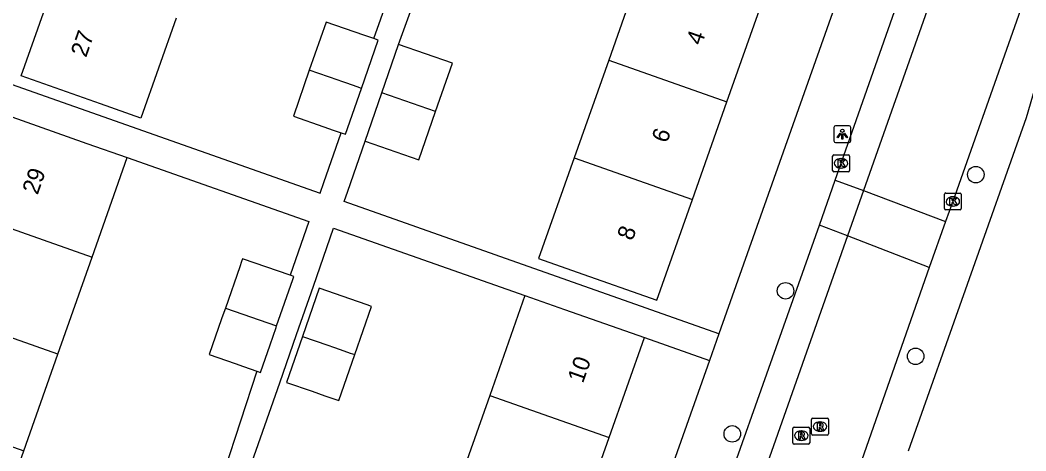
# Model space of a CAD drawing. Extents: x 163268 to 164360, y 381529 to 382285.
# Drawn here: x 163751.1 to 163810.8, y 381954.6 to 381980.1 of the extents above; entities that cross this region are included whole.
import ezdxf

# ---------------------------------------------------------------- set-up
doc = ezdxf.new("R2010")
doc.units = 0
for name, color, linetype in [('IMGEO_Boom', 7, 'Continuous'), ('IMGEO_Kolk', 7, 'Continuous'), ('IMGEO_Lichtpunt', 7, 'Continuous'), ('IMGEO_Pand', 7, 'Continuous'), ('IMGEO_Pand_nummerreeks', 7, 'Continuous'), ('IMGEO_Parkeervlak_open', 7, 'Continuous'), ('IMGEO_Rijbaan_lokaal_open', 7, 'Continuous'), ('IMGEO_Rioolput', 7, 'Continuous'), ('IMGEO_Voetpad_open', 7, 'Continuous')]:
    doc.layers.add(name, color=color, linetype=linetype)

msp = doc.modelspace()

# ---------------------------------------------------------------- linework, layer by layer
at = {"layer": 'IMGEO_Boom'}
for centre in [(163807.788, 381970.977), (163796.511, 381964.086), (163804.22, 381960.2), (163793.352, 381955.598)]:
    msp.add_circle(centre, 0.489, dxfattribs=at)
at = {"layer": 'IMGEO_Kolk'}
for p, q in [((163799.302, 381971.223), (163799.302, 381972.075)), ((163799.377, 381972.149), (163800.229, 381972.149)), ((163799.79, 381971.929), (163799.815, 381971.929)), ((163800.303, 381972.075), (163800.303, 381971.223)), ((163800.229, 381971.149), (163799.377, 381971.149)), ((163799.813, 381971.369), (163799.788, 381971.369)), ((163805.929, 381968.962), (163805.929, 381969.814)), ((163806.004, 381969.888), (163806.856, 381969.888)), ((163806.93, 381969.814), (163806.93, 381968.962)), ((163806.417, 381969.668), (163806.442, 381969.668)), ((163806.856, 381968.888), (163806.004, 381968.888)), ((163806.44, 381969.108), (163806.415, 381969.108))]:
    msp.add_line(p, q, dxfattribs=at)
for points in [[(163799.302, 381971.223), (163799.302, 381972.075)], [(163799.377, 381972.149), (163800.229, 381972.149)], [(163799.623, 381971.849), (163799.746, 381971.849), (163799.746, 381971.698), (163799.876, 381971.849), (163800.04, 381971.849), (163799.894, 381971.698), (163800.047, 381971.449), (163799.895, 381971.449), (163799.81, 381971.613), (163799.746, 381971.546), (163799.746, 381971.449), (163799.623, 381971.449), (163799.623, 381971.849)], [(163800.303, 381972.075), (163800.303, 381971.223)], [(163800.229, 381971.149), (163799.377, 381971.149)], [(163805.929, 381968.962), (163805.929, 381969.814)], [(163806.004, 381969.888), (163806.856, 381969.888)], [(163806.93, 381969.814), (163806.93, 381968.962)], [(163806.25, 381969.588), (163806.373, 381969.588), (163806.373, 381969.437), (163806.503, 381969.588), (163806.667, 381969.588), (163806.521, 381969.437), (163806.674, 381969.188), (163806.522, 381969.188), (163806.437, 381969.352), (163806.373, 381969.285), (163806.373, 381969.188), (163806.25, 381969.188), (163806.25, 381969.588)], [(163806.856, 381968.888), (163806.004, 381968.888)]]:
    msp.add_lwpolyline(points, dxfattribs=at)
for centre, start, end in [((163799.379, 381972.073), 91.55205, 178.44795), ((163799.379, 381972.073), 91.55205, 178.44795), ((163800.227, 381972.073), 1.55205, 88.44795), ((163800.227, 381972.073), 1.55205, 88.44795), ((163799.379, 381971.225), 181.55205, 268.44795), ((163799.379, 381971.225), 181.55205, 268.44795), ((163800.227, 381971.225), 271.55205, 358.44795), ((163800.227, 381971.225), 271.55205, 358.44795), ((163806.006, 381969.812), 91.55205, 178.44795), ((163806.006, 381969.812), 91.55205, 178.44795), ((163806.854, 381969.812), 1.55205, 88.44795), ((163806.854, 381969.812), 1.55205, 88.44795), ((163806.006, 381968.964), 181.55205, 268.44795), ((163806.006, 381968.964), 181.55205, 268.44795), ((163806.854, 381968.964), 271.55205, 358.44795), ((163806.854, 381968.964), 271.55205, 358.44795)]:
    msp.add_arc(centre, 0.0765, start, end, dxfattribs=at)
for centre, major_axis, ratio, start_param, end_param in [((163799.789, 381971.649), (-0.387, 0.002), 0.722429, 4.712389, 7.853982), ((163799.814, 381971.649), (-0.39, 0.002), 0.717154, 1.570796, 4.712389), ((163806.416, 381969.388), (-0.387, 0.002), 0.722429, 4.712389, 7.853982), ((163806.441, 381969.388), (-0.39, 0.002), 0.717154, 1.570796, 4.712389)]:
    msp.add_ellipse(centre, major_axis=major_axis, ratio=ratio, start_param=start_param, end_param=end_param, dxfattribs=at)
at = {"layer": 'IMGEO_Lichtpunt'}
for p, q in [((163799.378, 381973.783), (163799.378, 381972.976)), ((163799.378, 381973.783), (163799.378, 381972.976)), ((163800.28, 381973.878), (163799.472, 381973.878)), ((163800.28, 381973.878), (163799.472, 381973.878)), ((163800.374, 381972.976), (163800.374, 381973.783)), ((163800.374, 381972.976), (163800.374, 381973.783)), ((163799.472, 381972.882), (163800.28, 381972.882)), ((163799.472, 381972.882), (163800.28, 381972.882))]:
    msp.add_line(p, q, dxfattribs=at)
for points in [[(163799.752, 381973.447), (163799.791, 381973.419), (163799.603, 381973.157), (163799.565, 381973.184), (163799.752, 381973.447)], [(163799.854, 381973.399), (163799.901, 381973.399), (163799.901, 381973.077), (163799.854, 381973.077), (163799.854, 381973.399)], [(163799.964, 381973.419), (163800.002, 381973.446), (163800.189, 381973.184), (163800.15, 381973.156), (163799.964, 381973.419)]]:
    msp.add_lwpolyline(points, dxfattribs=at)
msp.add_circle((163799.877, 381973.581), 0.0994, dxfattribs=at)
for centre, start, end in [((163799.472, 381973.783), 90, 180), ((163799.472, 381973.783), 90, 180), ((163800.28, 381973.783), 0, 90), ((163800.28, 381973.783), 0, 90), ((163799.472, 381972.976), 180, 270), ((163799.472, 381972.976), 180, 270), ((163800.28, 381972.976), 270, 0), ((163800.28, 381972.976), 270, 360)]:
    msp.add_arc(centre, 0.0946, start, end, dxfattribs=at)
at = {"layer": 'IMGEO_Pand'}
for points in [[(163788.074, 381983.574), (163786.027, 381977.775)], [(163760.389, 381980.259), (163758.298, 381974.327), (163755.913, 381975.168), (163751.197, 381976.831), (163753.292, 381982.766)], [(163793.036, 381975.3), (163795.083, 381981.099)], [(163772.106, 381979.049), (163771.505, 381979.258), (163769.276, 381980.031), (163768.281, 381977.167)], [(163771.377, 381976.093), (163772.372, 381978.957), (163772.106, 381979.049)], [(163772.583, 381975.827), (163773.577, 381978.691)], [(163775.767, 381974.721), (163776.761, 381977.586), (163773.577, 381978.691)], [(163786.027, 381977.775), (163783.979, 381971.975)], [(163786.027, 381977.775), (163793.036, 381975.3)], [(163768.281, 381977.167), (163767.336, 381974.446), (163769.147, 381973.817), (163769.704, 381973.624), (163770.166, 381973.463)], [(163771.377, 381976.093), (163771.111, 381976.185), (163770.506, 381976.395), (163770.213, 381976.496), (163769.984, 381976.576), (163768.281, 381977.167)], [(163770.166, 381973.463), (163770.432, 381973.371), (163771.377, 381976.093)], [(163771.588, 381972.963), (163772.583, 381975.827)], [(163775.767, 381974.721), (163772.583, 381975.827)], [(163790.988, 381969.5), (163793.036, 381975.3)], [(163771.588, 381972.963), (163774.772, 381971.857), (163775.767, 381974.721)], [(163750.374, 381974.5), (163755.103, 381972.832), (163757.486, 381971.991)], [(163755.402, 381966.08), (163757.486, 381971.991)], [(163783.979, 381971.975), (163781.872, 381966.007), (163784.167, 381965.197), (163788.881, 381963.533), (163790.988, 381969.5)], [(163783.979, 381971.975), (163790.988, 381969.5)], [(163748.29, 381968.588), (163755.402, 381966.08)], [(163753.377, 381960.336), (163755.402, 381966.08)], [(163767.147, 381965.005), (163764.324, 381965.985), (163764.27, 381965.828), (163764.161, 381965.514), (163763.31, 381963.065)], [(163766.345, 381962.01), (163767.299, 381964.76), (163767.359, 381964.931), (163767.147, 381965.005)], [(163770.979, 381960.3), (163771.974, 381963.164), (163771.708, 381963.256), (163771.193, 381963.435), (163768.871, 381964.242), (163767.877, 381961.377)], [(163781.066, 381963.805), (163778.975, 381957.883)], [(163781.066, 381963.805), (163783.418, 381962.975), (163788.141, 381961.307)], [(163753.377, 381960.336), (163746.264, 381962.845)], [(163763.31, 381963.065), (163763.275, 381962.964), (163763.086, 381962.42), (163762.349, 381960.3), (163763.878, 381959.768), (163764.376, 381959.595), (163765.17, 381959.32)], [(163763.31, 381963.065), (163766.345, 381962.01)], [(163765.17, 381959.32), (163765.386, 381959.245), (163765.954, 381960.883), (163766.31, 381961.91), (163766.345, 381962.01)], [(163767.877, 381961.377), (163766.931, 381958.651), (163768.442, 381958.126), (163769.198, 381957.864), (163770.032, 381957.574), (163770.979, 381960.3)], [(163767.877, 381961.377), (163769.383, 381960.854), (163769.72, 381960.737), (163770.111, 381960.601), (163770.713, 381960.392), (163770.979, 381960.3)], [(163786.05, 381955.385), (163788.141, 381961.307)], [(163751.351, 381954.593), (163753.377, 381960.336)], [(163778.975, 381957.883), (163776.943, 381952.128)], [(163778.975, 381957.883), (163786.05, 381955.385)], [(163744.239, 381957.101), (163751.351, 381954.593)], [(163784.018, 381949.629), (163786.05, 381955.385)], [(163749.327, 381948.85), (163751.351, 381954.593)]]:
    msp.add_lwpolyline(points, dxfattribs=at)
at = {"layer": 'IMGEO_Parkeervlak_open'}
for points in [[(163799.456, 381970.657), (163801.126, 381970.028)], [(163800.18, 381967.343), (163798.523, 381967.981)]]:
    msp.add_lwpolyline(points, dxfattribs=at)
at = {"layer": 'IMGEO_Rijbaan_lokaal_open'}
for points in [[(163808.551, 381991.106), (163801.126, 381970.028)], [(163813.264, 381988.782), (163806.429, 381969.388), (163805.994, 381968.193)], [(163801.126, 381970.028), (163800.18, 381967.343)], [(163801.126, 381970.028), (163805.994, 381968.193)], [(163805.994, 381968.193), (163805.033, 381965.475)], [(163800.18, 381967.343), (163780.576, 381911.693)], [(163805.033, 381965.475), (163800.18, 381967.343)], [(163805.033, 381965.475), (163799.926, 381950.899), (163792.763, 381930.564), (163785.986, 381911.164), (163785.506, 381909.865)]]:
    msp.add_lwpolyline(points, dxfattribs=at)
at = {"layer": 'IMGEO_Rioolput'}
for p, q in [((163798.053, 381955.606), (163798.053, 381956.458)), ((163798.128, 381956.532), (163798.98, 381956.532)), ((163798.541, 381956.312), (163798.566, 381956.312)), ((163799.054, 381956.458), (163799.054, 381955.606)), ((163796.94, 381955.07), (163796.94, 381955.922)), ((163797.015, 381955.996), (163797.867, 381955.996)), ((163797.428, 381955.776), (163797.453, 381955.776)), ((163797.941, 381955.922), (163797.941, 381955.07)), ((163798.98, 381955.532), (163798.128, 381955.532)), ((163798.564, 381955.752), (163798.539, 381955.752)), ((163797.867, 381954.996), (163797.015, 381954.996)), ((163797.451, 381955.216), (163797.426, 381955.216))]:
    msp.add_line(p, q, dxfattribs=at)
for points in [[(163798.053, 381955.606), (163798.053, 381956.458)], [(163798.128, 381956.532), (163798.98, 381956.532)], [(163798.642, 381956.23), (163798.39, 381956.232), (163798.39, 381955.832)], [(163798.568, 381956.151), (163798.514, 381956.151), (163798.514, 381956.07)], [(163799.054, 381956.458), (163799.054, 381955.606)], [(163796.94, 381955.07), (163796.94, 381955.922)], [(163797.015, 381955.996), (163797.867, 381955.996)], [(163797.529, 381955.694), (163797.277, 381955.696), (163797.277, 381955.296)], [(163797.455, 381955.615), (163797.401, 381955.615), (163797.401, 381955.534)], [(163797.401, 381955.534), (163797.453, 381955.534)], [(163797.941, 381955.922), (163797.941, 381955.07)], [(163798.98, 381955.532), (163798.128, 381955.532)], [(163798.39, 381955.832), (163798.514, 381955.832), (163798.514, 381955.994), (163798.525, 381955.994)], [(163798.514, 381956.07), (163798.566, 381956.07)], [(163798.572, 381955.965), (163798.643, 381955.832), (163798.783, 381955.832), (163798.718, 381955.958)], [(163797.867, 381954.996), (163797.015, 381954.996)], [(163797.277, 381955.296), (163797.401, 381955.296), (163797.401, 381955.458), (163797.412, 381955.458)], [(163797.459, 381955.429), (163797.53, 381955.296), (163797.67, 381955.296), (163797.605, 381955.422)]]:
    msp.add_lwpolyline(points, dxfattribs=at)
for centre, radius, start, end in [((163798.13, 381956.456), 0.0765, 91.55205, 178.44795), ((163798.13, 381956.456), 0.0765, 91.55205, 178.44795), ((163798.574, 381956.055), 0.0964, 77.00612, 93.18647), ((163798.588, 381956.112), 0.0378, 276.66336, 79.67722), ((163798.641, 381956.12), 0.109, 350.36119, 89.41601), ((163798.639, 381956.12), 0.112, 277.58423, 350.98172), ((163798.978, 381956.456), 0.0765, 1.55205, 88.44795), ((163798.978, 381956.456), 0.0765, 1.55205, 88.44795), ((163797.017, 381955.92), 0.0765, 91.55205, 178.44795), ((163797.017, 381955.92), 0.0765, 91.55205, 178.44795), ((163797.437, 381955.723), 0.19, 274.7715, 282.96867), ((163797.461, 381955.519), 0.0964, 77.00612, 93.18647), ((163797.475, 381955.576), 0.0378, 276.66336, 79.67722), ((163797.528, 381955.584), 0.109, 350.36119, 89.41601), ((163797.526, 381955.584), 0.112, 277.58423, 350.98172), ((163797.865, 381955.92), 0.0765, 1.55205, 88.44795), ((163797.865, 381955.92), 0.0765, 1.55205, 88.44795), ((163798.13, 381955.608), 0.0765, 181.55205, 268.44795), ((163798.13, 381955.608), 0.0765, 181.55205, 268.44795), ((163798.524, 381955.941), 0.0533, 26.02933, 88.69889), ((163798.55, 381956.259), 0.19, 274.7715, 282.96867), ((163798.623, 381955.905), 0.108, 29.51342, 73.79051), ((163798.978, 381955.608), 0.0765, 271.55205, 358.44795), ((163798.978, 381955.608), 0.0765, 271.55205, 358.44795), ((163797.017, 381955.072), 0.0765, 181.55205, 268.44795), ((163797.017, 381955.072), 0.0765, 181.55205, 268.44795), ((163797.411, 381955.405), 0.0533, 26.02933, 88.69889), ((163797.51, 381955.369), 0.108, 29.51342, 73.79051), ((163797.865, 381955.072), 0.0765, 271.55205, 358.44795), ((163797.865, 381955.072), 0.0765, 271.55205, 358.44795)]:
    msp.add_arc(centre, radius, start, end, dxfattribs=at)
for centre, major_axis, ratio, start_param, end_param in [((163798.54, 381956.032), (-0.387, 0.002), 0.722429, 4.712389, 7.853982), ((163798.565, 381956.032), (-0.39, 0.002), 0.717154, 1.570796, 4.712389), ((163797.427, 381955.496), (-0.387, 0.002), 0.722429, 4.712389, 7.853982), ((163797.452, 381955.496), (-0.39, 0.002), 0.717154, 1.570796, 4.712389)]:
    msp.add_ellipse(centre, major_axis=major_axis, ratio=ratio, start_param=start_param, end_param=end_param, dxfattribs=at)
at = {"layer": 'IMGEO_Voetpad_open'}
for points in [[(163799.456, 381970.657), (163805.61, 381988.213), (163805.827, 381988.862)], [(163801.103, 381985.709), (163801.089, 381985.668), (163792.557, 381961.53)], [(163772.106, 381979.049), (163774.174, 381984.897)], [(163773.577, 381978.691), (163775.684, 381984.53)], [(163747.239, 381977.53), (163768.921, 381969.884), (163769.139, 381970.504), (163770.166, 381973.463)], [(163803.805, 381954.586), (163810.793, 381974.367), (163811.309, 381976.127)], [(163792.557, 381961.53), (163770.341, 381969.383), (163770.559, 381970), (163771.588, 381972.963)], [(163757.486, 381971.991), (163768.253, 381968.191), (163767.147, 381965.005)], [(163798.523, 381967.981), (163799.456, 381970.657)], [(163764.506, 381952.826), (163766.535, 381958.634), (163767.53, 381961.498), (163768.524, 381964.362), (163769.721, 381967.811), (163781.066, 381963.805)], [(163778.922, 381912.306), (163779.289, 381913.394), (163786.442, 381933.75), (163792.95, 381952.249), (163798.523, 381967.981)], [(163792.557, 381961.53), (163791.996, 381959.944)], [(163788.141, 381961.307), (163791.996, 381959.944)], [(163791.996, 381959.944), (163771.539, 381902.067)], [(163765.17, 381959.32), (163763.235, 381953.391)]]:
    msp.add_lwpolyline(points, dxfattribs=at)

# ---------------------------------------------------------------- texts
at = {"layer": 'IMGEO_Pand_nummerreeks'}
for s, rotation, p in [('27', 70.55401, (163755.048, 381977.886)), ('4', 70.5522, (163791.529, 381978.6)), ('6', 70.5522, (163789.483, 381972.805)), ('29', 70.57766, (163752.175, 381969.741)), ('8', 70.5522, (163787.438, 381967.014)), ('10', 70.55323, (163784.5, 381958.561))]:
    msp.add_text(s, height=1, rotation=rotation, dxfattribs=at).set_placement(p)

doc.saveas('drawing.dxf')
